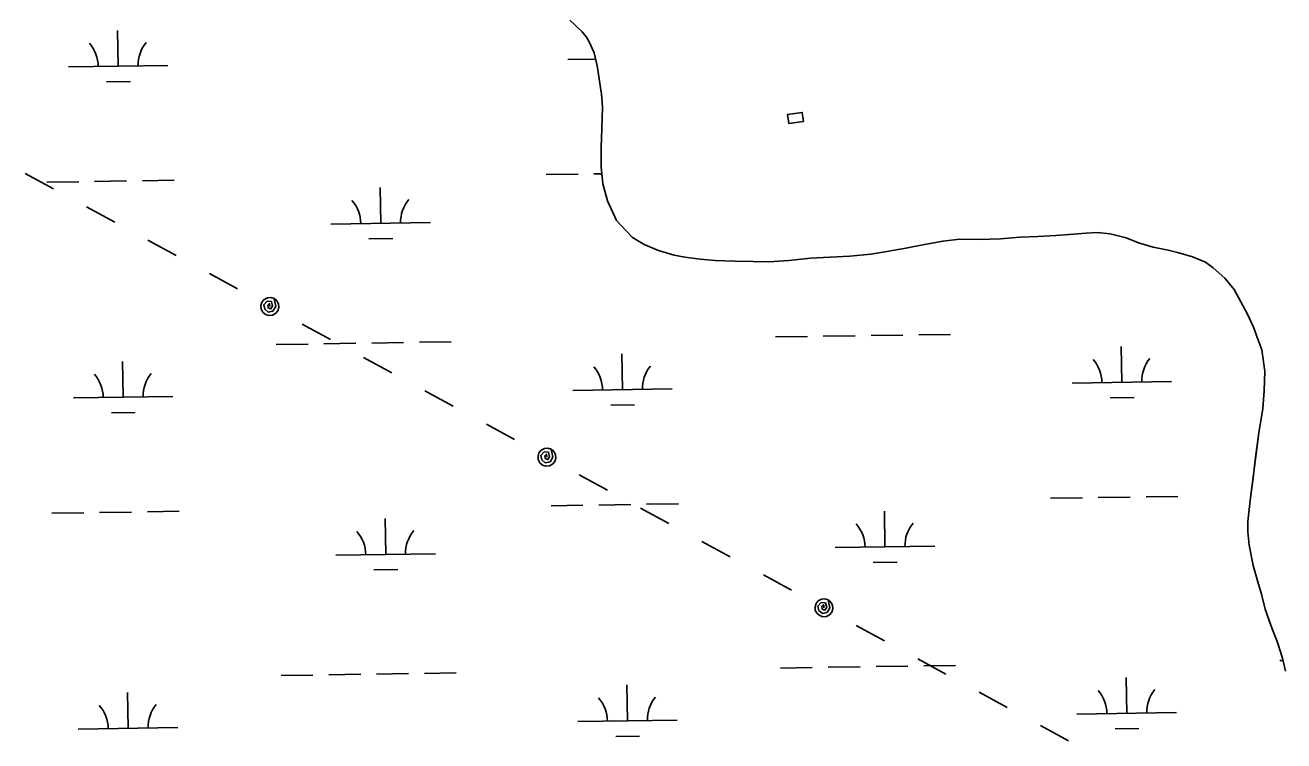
# Model space of a CAD drawing. Extents: x 3807117 to 3845308, y 337856 to 363736.
# Drawn here: x 3822138 to 3823403, y 357485 to 358204 of the extents above; entities that cross this region are included whole.
import ezdxf

# ---------------------------------------------------------------- set-up
doc = ezdxf.new("R2010")
doc.units = 0
for name, color, linetype in [('V-CHAN-DOCK', 7, 'Continuous'), ('V-TOPO-SHOR', 7, 'Continuous'), ('V-UTIL-LINE', 7, 'Continuous'), ('V-WETL-SWMP', 7, 'Continuous')]:
    doc.layers.add(name, color=color, linetype=linetype)

msp = doc.modelspace()

# ---------------------------------------------------------------- linework, layer by layer
at = {"layer": 'V-CHAN-DOCK'}
msp.add_lwpolyline([(3822905.3, 358105.6), (3822920, 358107.6), (3822918.8, 358116.6), (3822904.1, 358114.6)], close=True, dxfattribs=at)
at = {"layer": 'V-TOPO-SHOR'}
for points in [[(3823375.9, 357891.5), (3823372.8, 357900.1), (3823365.9, 357914.5), (3823359.8, 357926.2), (3823352.8, 357938.7), (3823343.6, 357950), (3823332, 357960.6), (3823324.2, 357966), (3823311, 357971.5), (3823297.5, 357975.5), (3823286.6, 357978.3), (3823271.4, 357981.1), (3823256.7, 357985.4), (3823244.3, 357990.6), (3823228.4, 357994.5), (3823215.2, 357995.8), (3823204.3, 357995.1), (3823191.5, 357994.3), (3823173.6, 357992.9), (3823155.7, 357991.8), (3823137.8, 357991.1), (3823118, 357989.7), (3823096.6, 357989), (3823076.8, 357989.1), (3823060.4, 357987.3), (3823041.8, 357983.9), (3823023.1, 357980.1), (3823004, 357976.7), (3822987.7, 357974.1), (3822966.7, 357972.2), (3822946.9, 357971.2), (3822927.1, 357970.1), (3822905.3, 357967.9), (3822885.4, 357966.5), (3822869.5, 357966.9), (3822851.2, 357967), (3822831.4, 357967.9), (3822816.3, 357969.2), (3822800.7, 357971.2), (3822790.3, 357973.2), (3822774.4, 357978), (3822760, 357983.9), (3822748.4, 357990.9), (3822741.8, 357997.6), (3822732.2, 358008.1), (3822723.3, 358027.6), (3822718.4, 358044.7), (3822716.9, 358061.9), (3822716.7, 358081.8), (3822717.6, 358100.3), (3822718, 358122), (3822717, 358135), (3822715.1, 358148.1), (3822712.9, 358163.3), (3822709.6, 358176.4), (3822705, 358186.9), (3822701.9, 358192.3), (3822697.7, 358197.6), (3822685.2, 358209.4)], [(3823404.4, 357555.2), (3823401.7, 357568.4), (3823396.4, 357584), (3823390.3, 357600.4), (3823384.1, 357617.5), (3823380.3, 357632.7), (3823376.9, 357645.1), (3823371.9, 357661.5), (3823368.2, 357681.7), (3823366.7, 357695.3), (3823366.7, 357705.4), (3823369.2, 357726.8), (3823371.6, 357746.6), (3823374.9, 357772.6), (3823377.7, 357794.7), (3823381.7, 357819.2), (3823383, 357836.7), (3823383.9, 357856.5), (3823380.9, 357877.9), (3823375.9, 357891.5)]]:
    msp.add_lwpolyline(points, dxfattribs=at)
at = {"layer": 'V-UTIL-LINE'}
for points in [[(3822137.9, 358055.3), (3822166.2, 358039.9)], [(3822199.6, 358021.8), (3822227.9, 358006.3)], [(3822261.3, 357988.2), (3822289.6, 357972.8)], [(3822323, 357954.7), (3822351.3, 357939.3)], [(3822383.8, 357921.6), (3822383.5, 357924.5), (3822381.8, 357922.9), (3822382.1, 357920.2), (3822384.8, 357919.1), (3822386.6, 357922), (3822385.4, 357926.5), (3822381.1, 357926.8), (3822377.7, 357923.3), (3822378.8, 357918.9), (3822382.2, 357915.9), (3822386.9, 357916.9), (3822389.8, 357921.5), (3822388.1, 357929.5), (3822384.8, 357930.5), (3822381.3, 357930.2), (3822378.2, 357928.6), (3822375.9, 357925.9), (3822374.9, 357922.5), (3822375.2, 357919), (3822376.8, 357915.9), (3822379.5, 357913.7), (3822382.9, 357912.6), (3822386.4, 357913), (3822389.5, 357914.6), (3822391.7, 357917.3), (3822392.8, 357920.7), (3822392.4, 357924.2), (3822390.8, 357927.3), (3822388.1, 357929.5)], [(3822416.3, 357903.9), (3822444.7, 357888.5)], [(3822478, 357870.4), (3822506.4, 357855)], [(3822539.7, 357836.9), (3822568, 357821.4)], [(3822601.4, 357803.3), (3822629.7, 357787.9)], [(3822662.2, 357770.2), (3822661.9, 357773.1), (3822660.2, 357771.6), (3822660.5, 357768.8), (3822663.3, 357767.7), (3822665, 357770.6), (3822663.8, 357775.2), (3822659.5, 357775.5), (3822656.2, 357772), (3822657.2, 357767.5), (3822660.6, 357764.6), (3822665.4, 357765.5), (3822668.3, 357770.2), (3822666.5, 357778.1), (3822663.2, 357779.2), (3822659.7, 357778.9), (3822656.6, 357777.2), (3822654.3, 357774.5), (3822653.3, 357771.2), (3822653.6, 357767.7), (3822655.2, 357764.6), (3822657.9, 357762.3), (3822661.3, 357761.3), (3822664.8, 357761.6), (3822667.9, 357763.2), (3822670.2, 357765.9), (3822671.2, 357769.3), (3822670.9, 357772.8), (3822669.2, 357775.9), (3822666.5, 357778.1)], [(3822694.8, 357752.6), (3822723.1, 357737.2)], [(3822756.4, 357719), (3822784.8, 357703.6)], [(3822818.1, 357685.5), (3822846.5, 357670.1)], [(3822879.8, 357652), (3822908.2, 357636.6)], [(3822940.7, 357618.9), (3822940.4, 357621.7), (3822938.6, 357620.2), (3822939, 357617.5), (3822941.7, 357616.4), (3822943.5, 357619.3), (3822942.2, 357623.8), (3822938, 357624.1), (3822934.6, 357620.6), (3822935.7, 357616.2), (3822939.1, 357613.2), (3822943.8, 357614.1), (3822946.7, 357618.8), (3822945, 357626.8), (3822941.6, 357627.8), (3822938.1, 357627.5), (3822935, 357625.9), (3822932.8, 357623.2), (3822931.7, 357619.8), (3822932, 357616.3), (3822933.7, 357613.2), (3822936.4, 357611), (3822939.7, 357609.9), (3822943.2, 357610.2), (3822946.3, 357611.9), (3822948.6, 357614.6), (3822949.6, 357617.9), (3822949.3, 357621.4), (3822947.7, 357624.5), (3822945, 357626.8)], [(3822973.2, 357601.2), (3823001.5, 357585.8)], [(3823034.9, 357567.7), (3823063.2, 357552.3)], [(3823096.6, 357534.1), (3823124.9, 357518.7)], [(3823158.3, 357500.6), (3823186.6, 357485.2)]]:
    msp.add_lwpolyline(points, dxfattribs=at)
at = {"layer": 'V-WETL-SWMP'}
for p, q in [((3822697.7, 358197.6), (3822685.2, 358209.4)), ((3822231.4, 358163.1), (3822230.8, 358199)), ((3822701.9, 358192.3), (3822697.7, 358197.6)), ((3822705, 358186.9), (3822701.9, 358192.3)), ((3822709.6, 358176.4), (3822705, 358186.9)), ((3822683.2, 358169.8), (3822711.2, 358170.2)), ((3822712.9, 358163.3), (3822709.6, 358176.4)), ((3822181.4, 358162.3), (3822281.4, 358163.8)), ((3822717, 358135), (3822712.9, 358163.3)), ((3822219.6, 358147.4), (3822243.6, 358147.8)), ((3822718, 358122), (3822717, 358135)), ((3822717.6, 358100.3), (3822718, 358122)), ((3822716.7, 358081.8), (3822717.6, 358100.3)), ((3822716.9, 358061.9), (3822716.7, 358081.8)), ((3822661.5, 358054.1), (3822693.5, 358054.5)), ((3822709.5, 358054.8), (3822717.5, 358054.9)), ((3822718.4, 358044.7), (3822716.9, 358061.9)), ((3822159.7, 358046.5), (3822191.7, 358047)), ((3822207.7, 358047.3), (3822239.7, 358047.7)), ((3822255.7, 358048), (3822287.7, 358048.4)), ((3822495.2, 358005.1), (3822494.7, 358041.1)), ((3822723.3, 358027.6), (3822718.4, 358044.7)), ((3822732.2, 358008.1), (3822723.3, 358027.6)), ((3822445.2, 358004.4), (3822545.2, 358005.9)), ((3822741.8, 357997.6), (3822732.2, 358008.1)), ((3822483.4, 357989.5), (3822507.4, 357989.9)), ((3822748.4, 357990.9), (3822741.8, 357997.6)), ((3822760, 357983.9), (3822748.4, 357990.9)), ((3823118, 357989.7), (3823096.6, 357989)), ((3823137.8, 357991.1), (3823118, 357989.7)), ((3823155.7, 357991.8), (3823137.8, 357991.1)), ((3823173.6, 357992.9), (3823155.7, 357991.8)), ((3823191.5, 357994.3), (3823173.6, 357992.9)), ((3823204.3, 357995.1), (3823191.5, 357994.3)), ((3823215.2, 357995.8), (3823204.3, 357995.1)), ((3823228.4, 357994.5), (3823215.2, 357995.8)), ((3823244.3, 357990.6), (3823228.4, 357994.5)), ((3823256.7, 357985.4), (3823244.3, 357990.6)), ((3822774.4, 357978), (3822760, 357983.9)), ((3822790.3, 357973.2), (3822774.4, 357978)), ((3823004, 357976.7), (3822987.7, 357974.1)), ((3823023.1, 357980.1), (3823004, 357976.7)), ((3823041.8, 357983.9), (3823023.1, 357980.1)), ((3823060.4, 357987.3), (3823041.8, 357983.9)), ((3823076.8, 357989.1), (3823060.4, 357987.3)), ((3823096.6, 357989), (3823076.8, 357989.1)), ((3823271.4, 357981.1), (3823256.7, 357985.4)), ((3823286.6, 357978.3), (3823271.4, 357981.1)), ((3823297.5, 357975.5), (3823286.6, 357978.3)), ((3822800.7, 357971.2), (3822790.3, 357973.2)), ((3822816.3, 357969.2), (3822800.7, 357971.2)), ((3822831.4, 357967.9), (3822816.3, 357969.2)), ((3822851.2, 357967), (3822831.4, 357967.9)), ((3822869.5, 357966.9), (3822851.2, 357967)), ((3822885.4, 357966.5), (3822869.5, 357966.9)), ((3822905.3, 357967.9), (3822885.4, 357966.5)), ((3822927.1, 357970.1), (3822905.3, 357967.9)), ((3822966.7, 357972.2), (3822927.1, 357970.1)), ((3822987.7, 357974.1), (3822966.7, 357972.2)), ((3823311, 357971.5), (3823297.5, 357975.5)), ((3823324.2, 357966), (3823311, 357971.5)), ((3823332, 357960.6), (3823324.2, 357966)), ((3823343.6, 357950), (3823332, 357960.6)), ((3823352.8, 357938.7), (3823343.6, 357950)), ((3823359.8, 357926.2), (3823352.8, 357938.7)), ((3823365.9, 357914.5), (3823359.8, 357926.2)), ((3823372.8, 357900.1), (3823365.9, 357914.5)), ((3822892, 357891), (3822924, 357891.5)), ((3822940, 357891.7), (3822972, 357892.2)), ((3822988, 357892.4), (3823020, 357892.9)), ((3823036, 357893.1), (3823068, 357893.6)), ((3823375.9, 357891.5), (3823372.8, 357900.1)), ((3823380.9, 357877.9), (3823375.9, 357891.5)), ((3822390.2, 357883.5), (3822422.2, 357883.9)), ((3822438.2, 357884.2), (3822470.2, 357884.7)), ((3822486.2, 357884.9), (3822518.2, 357885.4)), ((3822534.2, 357885.6), (3822566.1, 357886.1)), ((3823240.1, 357845.5), (3823239.5, 357881.4)), ((3823383.9, 357856.5), (3823380.9, 357877.9)), ((3822236.4, 357830.4), (3822235.8, 357866.4)), ((3822738.2, 357837.9), (3822737.7, 357873.9)), ((3823383, 357836.7), (3823383.9, 357856.5)), ((3822688.2, 357837.2), (3822788.2, 357838.7)), ((3823190.1, 357844.7), (3823290, 357846.2)), ((3822186.4, 357829.7), (3822286.3, 357831.2)), ((3823228.3, 357829.8), (3823252.3, 357830.2)), ((3823381.7, 357819.2), (3823383, 357836.7)), ((3822224.6, 357814.8), (3822248.6, 357815.2)), ((3822726.4, 357822.3), (3822750.4, 357822.7)), ((3823377.7, 357794.7), (3823381.7, 357819.2)), ((3823369.2, 357726.8), (3823377.7, 357794.7)), ((3823168.4, 357728.9), (3823200.4, 357729.4)), ((3823216.4, 357729.7), (3823248.4, 357730.1)), ((3823264.4, 357730.4), (3823296.4, 357730.8)), ((3823366.7, 357705.4), (3823369.2, 357726.8)), ((3822164.7, 357713.9), (3822196.7, 357714.4)), ((3822212.7, 357714.6), (3822244.7, 357715.1)), ((3822260.7, 357715.3), (3822292.7, 357715.8)), ((3822666.5, 357721.4), (3822698.5, 357721.9)), ((3822714.5, 357722.1), (3822746.5, 357722.6)), ((3822762.5, 357722.9), (3822794.5, 357723.3)), ((3823002, 357680), (3823001.5, 357716)), ((3822500.2, 357672.5), (3822499.6, 357708.5)), ((3823366.7, 357695.3), (3823366.7, 357705.4)), ((3823368.2, 357681.7), (3823366.7, 357695.3)), ((3822450.2, 357671.7), (3822550.2, 357673.2)), ((3822952, 357679.3), (3823052, 357680.8)), ((3823371.9, 357661.5), (3823368.2, 357681.7)), ((3822990.3, 357664.4), (3823014.3, 357664.8)), ((3823376.9, 357645.1), (3823371.9, 357661.5)), ((3822488.4, 357656.9), (3822512.4, 357657.2)), ((3823380.3, 357632.7), (3823376.9, 357645.1)), ((3823384.1, 357617.5), (3823380.3, 357632.7)), ((3823390.3, 357600.4), (3823384.1, 357617.5)), ((3823396.4, 357584), (3823390.3, 357600.4)), ((3823401.7, 357568.4), (3823396.4, 357584)), ((3822945, 357559.1), (3822977, 357559.5)), ((3822993, 357559.8), (3823025, 357560.3)), ((3823041, 357560.5), (3823073, 357561)), ((3823398.9, 357565.9), (3823402.2, 357565.9)), ((3823404.4, 357555.2), (3823401.7, 357568.4)), ((3822395.2, 357550.8), (3822427.1, 357551.3)), ((3822443.1, 357551.5), (3822475.1, 357552)), ((3822491.1, 357552.3), (3822523.1, 357552.7)), ((3822539.1, 357553), (3822571.1, 357553.5)), ((3822897, 357558.3), (3822929, 357558.8)), ((3823245, 357512.8), (3823244.5, 357548.8)), ((3822241.3, 357497.8), (3822240.8, 357533.8)), ((3822743.2, 357505.3), (3822742.6, 357541.3)), ((3823195, 357512.1), (3823295, 357513.6)), ((3822191.3, 357497), (3822291.3, 357498.5)), ((3822693.2, 357504.5), (3822793.2, 357506)), ((3823233.3, 357497.2), (3823257.3, 357497.6)), ((3822731.4, 357489.7), (3822755.4, 357490))]:
    msp.add_line(p, q, dxfattribs=at)
for centre, start, end in [((3822176.1, 358162.7), 0.0865, 41.6302), ((3822286.6, 358164.4), 140.0865, 181.6302), ((3822440, 358004.8), 0.0865, 41.6302), ((3822550.4, 358006.4), 140.0865, 181.6302), ((3823184.8, 357845.1), 0.0865, 41.6302), ((3823295.3, 357846.8), 140.0865, 181.6302), ((3822181.1, 357830.1), 0.0865, 41.6302), ((3822291.6, 357831.7), 140.0865, 181.6302), ((3822683, 357837.6), 0.0865, 41.6302), ((3822793.4, 357839.2), 140.0865, 181.6302), ((3822946.8, 357679.7), 0.0865, 41.6302), ((3823057.3, 357681.3), 140.0865, 181.6302), ((3822444.9, 357672.1), 0.0865, 41.6302), ((3822555.4, 357673.8), 140.0865, 181.6302), ((3823189.8, 357512.5), 0.0865, 41.6302), ((3823300.3, 357514.1), 140.0865, 181.6302), ((3822296.6, 357499.1), 140.0865, 181.6302), ((3822687.9, 357504.9), 0.0865, 41.6302), ((3822798.4, 357506.6), 140.0865, 181.6302), ((3822186.1, 357497.4), 0.0865, 41.6302)]:
    msp.add_arc(centre, 35.2, start, end, dxfattribs=at)

doc.saveas('drawing.dxf')
